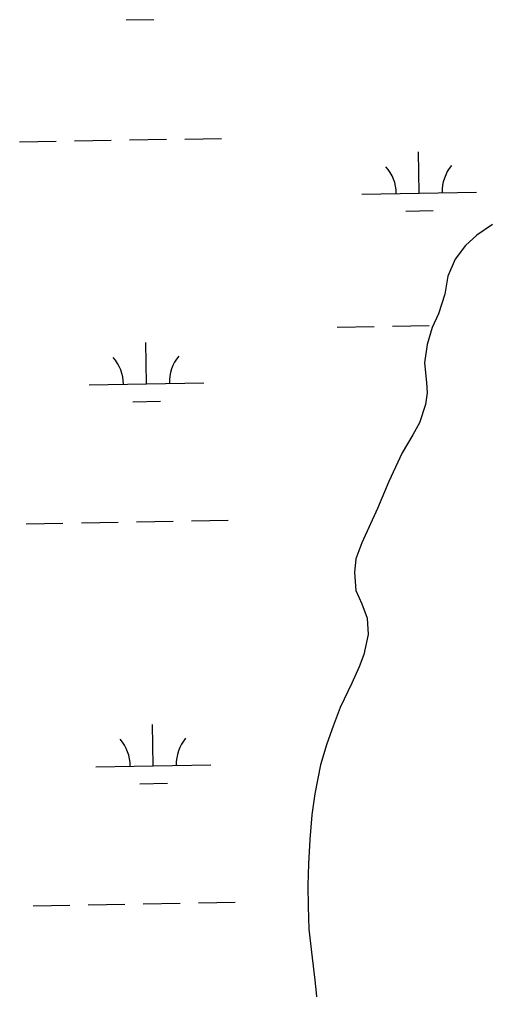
# Model space of a CAD drawing. Extents: x 3914892 to 3953151, y 242587 to 268572.
# Drawn here: x 3942548 to 3942954, y 265110 to 265955 of the extents above; entities that cross this region are included whole.
import ezdxf

# ---------------------------------------------------------------- set-up
doc = ezdxf.new("R2010")
doc.units = 0
doc.layers.add('V-WETL-SWMP', color=7, linetype='Continuous')

msp = doc.modelspace()

# ---------------------------------------------------------------- linework, layer by layer
at = {"layer": 'V-WETL-SWMP'}
for p, q in [((3942641.07, 265954.8), (3942665.07, 265955.22)), ((3942548.11, 265848.48), (3942580.11, 265849.05)), ((3942596.11, 265849.33), (3942628.1, 265849.91)), ((3942644.1, 265850.19), (3942676.09, 265850.77)), ((3942692.09, 265851.05), (3942724.09, 265851.62)), ((3942896.28, 265803.95), (3942895.64, 265839.95)), ((3942846.29, 265803.06), (3942946.27, 265804.85)), ((3942884.56, 265788.31), (3942908.56, 265788.74)), ((3942960.25, 265776.64), (3942946.39, 265767.25)), ((3942946.39, 265767.25), (3942936.5, 265758.16)), ((3942936.5, 265758.16), (3942927.47, 265746.35)), ((3942927.47, 265746.35), (3942921.31, 265731.44)), ((3942921.31, 265731.44), (3942918.53, 265716.05)), ((3942918.53, 265716.05), (3942913.23, 265698.73)), ((3942913.23, 265698.73), (3942907.56, 265686.9)), ((3942872.94, 265688.09), (3942904.94, 265688.66)), ((3942824.95, 265687.23), (3942856.95, 265687.8)), ((3942907.56, 265686.9), (3942903.08, 265672.05)), ((3942658.74, 265637.82), (3942658.1, 265673.81)), ((3942903.08, 265672.05), (3942900.93, 265656.22)), ((3942900.93, 265656.22), (3942902.5, 265639.01)), ((3942608.75, 265636.92), (3942708.74, 265638.71)), ((3942902.5, 265639.01), (3942903.15, 265630.01)), ((3942903.15, 265630.01), (3942901.7, 265619.87)), ((3942647.02, 265622.17), (3942671.02, 265622.6)), ((3942901.7, 265619.87), (3942896.65, 265603.93)), ((3942896.65, 265603.93), (3942890.78, 265593.31)), ((3942890.78, 265593.31), (3942881.59, 265577.68)), ((3942881.59, 265577.68), (3942869.71, 265552.61)), ((3942869.71, 265552.61), (3942859.89, 265529.31)), ((3942859.89, 265529.31), (3942846.35, 265499.29)), ((3942554.06, 265515.85), (3942586.06, 265516.43)), ((3942602.06, 265516.71), (3942634.05, 265517.28)), ((3942650.05, 265517.57), (3942682.04, 265518.14)), ((3942698.04, 265518.43), (3942730.04, 265519)), ((3942846.35, 265499.29), (3942841.07, 265485.49)), ((3942841.07, 265485.49), (3942839.84, 265473.52)), ((3942839.84, 265473.52), (3942841.21, 265457.82)), ((3942841.21, 265457.82), (3942846.38, 265446.25)), ((3942846.38, 265446.25), (3942850.99, 265433.74)), ((3942850.99, 265433.74), (3942851.83, 265419.55)), ((3942851.83, 265419.55), (3942848.06, 265401.98)), ((3942848.06, 265401.98), (3942844.03, 265391.43)), ((3942844.03, 265391.43), (3942837.7, 265376.98)), ((3942837.7, 265376.98), (3942827.5, 265355.8)), ((3942827.5, 265355.8), (3942821.24, 265339.51)), ((3942664.69, 265305.2), (3942664.05, 265341.19)), ((3942821.24, 265339.51), (3942815.7, 265324.32)), ((3942815.7, 265324.32), (3942810.29, 265305.92)), ((3942614.7, 265304.3), (3942714.69, 265306.09)), ((3942810.29, 265305.92), (3942805.28, 265280.81)), ((3942652.97, 265289.55), (3942676.97, 265289.98)), ((3942805.28, 265280.81), (3942802.76, 265262.53)), ((3942802.76, 265262.53), (3942800.98, 265241.06)), ((3942800.98, 265241.06), (3942799.96, 265219.77)), ((3942799.96, 265219.77), (3942799.29, 265201.09)), ((3942799.29, 265201.09), (3942799.54, 265182.45)), ((3942560.02, 265183.23), (3942592.01, 265183.8)), ((3942608.01, 265184.09), (3942640, 265184.66)), ((3942656, 265184.95), (3942688, 265185.52)), ((3942703.99, 265185.81), (3942735.99, 265186.38)), ((3942799.54, 265182.45), (3942800.29, 265162.76)), ((3942800.29, 265162.76), (3942803.06, 265137.95)), ((3942803.06, 265137.95), (3942805.34, 265118.32)), ((3942805.34, 265118.32), (3942807.45, 265098.83))]:
    msp.add_line(p, q, dxfattribs=at)
for centre, start, end in [((3942841.04, 265803.44), 0.25318, 41.79684), ((3942951.51, 265805.42), 140.25318, 181.79684), ((3942603.5, 265637.3), 0.25318, 41.79684), ((3942713.97, 265639.28), 140.25318, 181.79684), ((3942609.45, 265304.68), 0.25318, 41.79684), ((3942719.92, 265306.66), 140.25318, 181.79684)]:
    msp.add_arc(centre, 35.25, start, end, dxfattribs=at)

doc.saveas('drawing.dxf')
